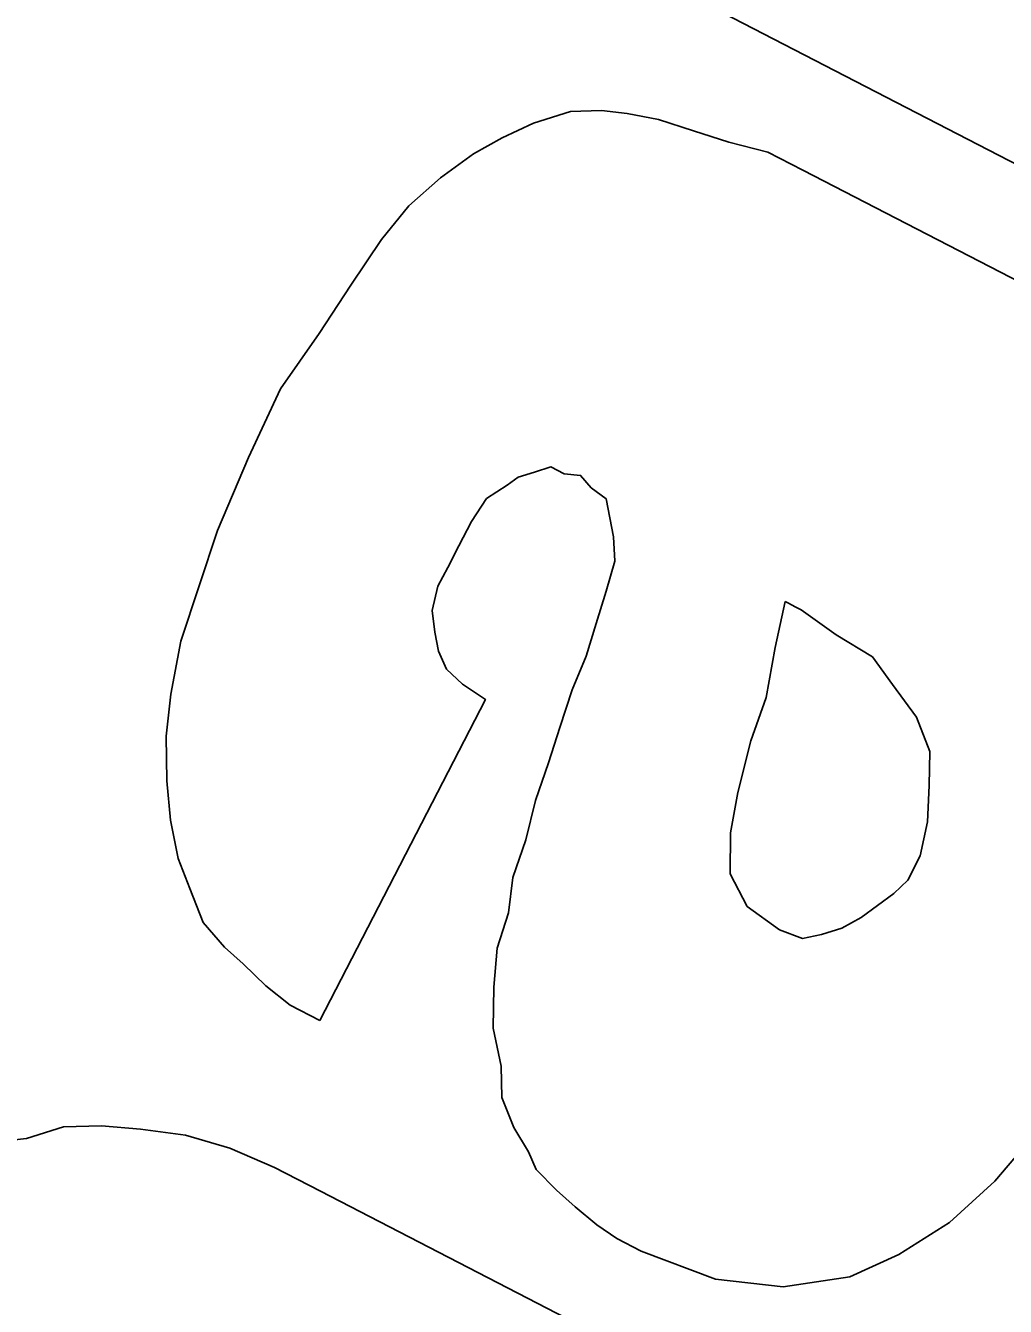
# Model space of a CAD drawing. Extents: x -781083 to -763634, y -1029516 to -1022695.
# Drawn here: x -764844.147 to -764841.134, y -1023650.423 to -1023646.486 of the extents above; entities that cross this region are included whole.
import ezdxf

# ---------------------------------------------------------------- set-up
doc = ezdxf.new("R2010")
doc.units = 0
doc.layers.add('ROZPISKA', color=7, linetype='Continuous')

msp = doc.modelspace()

# ---------------------------------------------------------------- linework, layer by layer
at = {"layer": 'ROZPISKA'}
for points in [[(-764844.0483, -1023645.3906), (-764839.9286, -1023647.5175), (-764839.398, -1023646.4896), (-764842.0755, -1023645.1073), (-764844.0483, -1023645.3906)], [(-764844.0483, -1023645.3906), (-764839.9286, -1023647.5175), (-764839.398, -1023646.4896), (-764842.0755, -1023645.1073), (-764844.0483, -1023645.3906)], [(-764844.0483, -1023645.3906), (-764839.9286, -1023647.5175), (-764839.398, -1023646.4896), (-764842.0755, -1023645.1073), (-764844.0483, -1023645.3906)], [(-764844.0483, -1023645.3906), (-764839.9286, -1023647.5175), (-764839.398, -1023646.4896), (-764842.0755, -1023645.1073), (-764844.0483, -1023645.3906)], [(-764844.0483, -1023645.3906), (-764839.9286, -1023647.5175), (-764839.398, -1023646.4896), (-764842.0755, -1023645.1073), (-764844.0483, -1023645.3906)], [(-764840.4803, -1023647.5897), (-764841.757, -1023646.9305), (-764841.8647, -1023646.8749), (-764841.9851, -1023646.8442), (-764842.0932, -1023646.8094), (-764842.2013, -1023646.7747), (-764842.2969, -1023646.7567), (-764842.376, -1023646.7473), (-764842.472, -1023646.7502), (-764842.5853, -1023646.7863), (-764842.6819, -1023646.831), (-764842.7699, -1023646.8798), (-764842.8712, -1023646.9535), (-764842.9684, -1023647.0401), (-764843.053, -1023647.1431), (-764843.1467, -1023647.2839), (-764843.2445, -1023647.4326), (-764843.3635, -1023647.6021), (-764843.4621, -1023647.814), (-764843.5569, -1023648.0377), (-764843.6132, -1023648.2082), (-764843.6697, -1023648.3786), (-764843.701, -1023648.5409), (-764843.7152, -1023648.6699), (-764843.7129, -1023648.8079), (-764843.7018, -1023648.9289), (-764843.6783, -1023649.0459), (-764843.6421, -1023649.1381), (-764843.6016, -1023649.2429), (-764843.5359, -1023649.319), (-764843.4783, -1023649.3698), (-764843.4082, -1023649.4374), (-764843.3336, -1023649.497), (-764843.2426, -1023649.5439)], [(-764840.4803, -1023647.5897), (-764841.757, -1023646.9305), (-764841.8647, -1023646.8749), (-764841.9851, -1023646.8442), (-764842.0932, -1023646.8094), (-764842.2013, -1023646.7747), (-764842.2969, -1023646.7567), (-764842.376, -1023646.7473), (-764842.472, -1023646.7502), (-764842.5853, -1023646.7863), (-764842.6819, -1023646.831), (-764842.7699, -1023646.8798), (-764842.8712, -1023646.9535), (-764842.9684, -1023647.0401), (-764843.053, -1023647.1431), (-764843.1467, -1023647.2839), (-764843.2445, -1023647.4326), (-764843.3635, -1023647.6021), (-764843.4621, -1023647.814), (-764843.5569, -1023648.0377), (-764843.6132, -1023648.2082), (-764843.6697, -1023648.3786), (-764843.701, -1023648.5409), (-764843.7152, -1023648.6699), (-764843.7129, -1023648.8079), (-764843.7018, -1023648.9289), (-764843.6783, -1023649.0459), (-764843.6421, -1023649.1381), (-764843.6016, -1023649.2429), (-764843.5359, -1023649.319), (-764843.4783, -1023649.3698), (-764843.4082, -1023649.4374), (-764843.3336, -1023649.497), (-764843.2426, -1023649.5439)], [(-764840.4803, -1023647.5897), (-764841.757, -1023646.9305), (-764841.8647, -1023646.8749), (-764841.9851, -1023646.8442), (-764842.0932, -1023646.8094), (-764842.2013, -1023646.7747), (-764842.2969, -1023646.7567), (-764842.376, -1023646.7473), (-764842.472, -1023646.7502), (-764842.5853, -1023646.7863), (-764842.6819, -1023646.831), (-764842.7699, -1023646.8798), (-764842.8712, -1023646.9535), (-764842.9684, -1023647.0401), (-764843.053, -1023647.1431), (-764843.1467, -1023647.2839), (-764843.2445, -1023647.4326), (-764843.3635, -1023647.6021), (-764843.4621, -1023647.814), (-764843.5569, -1023648.0377), (-764843.6132, -1023648.2082), (-764843.6697, -1023648.3786), (-764843.701, -1023648.5409), (-764843.7152, -1023648.6699), (-764843.7129, -1023648.8079), (-764843.7018, -1023648.9289), (-764843.6783, -1023649.0459), (-764843.6421, -1023649.1381), (-764843.6016, -1023649.2429), (-764843.5359, -1023649.319), (-764843.4783, -1023649.3698), (-764843.4082, -1023649.4374), (-764843.3336, -1023649.497), (-764843.2426, -1023649.5439)], [(-764840.4803, -1023647.5897), (-764841.757, -1023646.9305), (-764841.8647, -1023646.8749), (-764841.9851, -1023646.8442), (-764842.0932, -1023646.8094), (-764842.2013, -1023646.7747), (-764842.2969, -1023646.7567), (-764842.376, -1023646.7473), (-764842.472, -1023646.7502), (-764842.5853, -1023646.7863), (-764842.6819, -1023646.831), (-764842.7699, -1023646.8798), (-764842.8712, -1023646.9535), (-764842.9684, -1023647.0401), (-764843.053, -1023647.1431), (-764843.1467, -1023647.2839), (-764843.2445, -1023647.4326), (-764843.3635, -1023647.6021), (-764843.4621, -1023647.814), (-764843.5569, -1023648.0377), (-764843.6132, -1023648.2082), (-764843.6697, -1023648.3786), (-764843.701, -1023648.5409), (-764843.7152, -1023648.6699), (-764843.7129, -1023648.8079), (-764843.7018, -1023648.9289), (-764843.6783, -1023649.0459), (-764843.6421, -1023649.1381), (-764843.6016, -1023649.2429), (-764843.5359, -1023649.319), (-764843.4783, -1023649.3698), (-764843.4082, -1023649.4374), (-764843.3336, -1023649.497), (-764843.2426, -1023649.5439)], [(-764840.4803, -1023647.5897), (-764841.757, -1023646.9305), (-764841.8647, -1023646.8749), (-764841.9851, -1023646.8442), (-764842.0932, -1023646.8094), (-764842.2013, -1023646.7747), (-764842.2969, -1023646.7567), (-764842.376, -1023646.7473), (-764842.472, -1023646.7502), (-764842.5853, -1023646.7863), (-764842.6819, -1023646.831), (-764842.7699, -1023646.8798), (-764842.8712, -1023646.9535), (-764842.9684, -1023647.0401), (-764843.053, -1023647.1431), (-764843.1467, -1023647.2839), (-764843.2445, -1023647.4326), (-764843.3635, -1023647.6021), (-764843.4621, -1023647.814), (-764843.5569, -1023648.0377), (-764843.6132, -1023648.2082), (-764843.6697, -1023648.3786), (-764843.701, -1023648.5409), (-764843.7152, -1023648.6699), (-764843.7129, -1023648.8079), (-764843.7018, -1023648.9289), (-764843.6783, -1023649.0459), (-764843.6421, -1023649.1381), (-764843.6016, -1023649.2429), (-764843.5359, -1023649.319), (-764843.4783, -1023649.3698), (-764843.4082, -1023649.4374), (-764843.3336, -1023649.497), (-764843.2426, -1023649.5439)], [(-764843.2426, -1023649.5439), (-764842.7333, -1023648.5575), (-764842.8038, -1023648.5108), (-764842.853, -1023648.4643), (-764842.8776, -1023648.4095), (-764842.8891, -1023648.3511), (-764842.8968, -1023648.2843), (-764842.8791, -1023648.2092), (-764842.8493, -1023648.1514), (-764842.8149, -1023648.0849), (-764842.7765, -1023648.0105), (-764842.7295, -1023647.9402), (-764842.6665, -1023647.8991), (-764842.6327, -1023647.8745), (-764842.5824, -1023647.8587), (-764842.532, -1023647.8426), (-764842.4906, -1023647.864), (-764842.4405, -1023647.8687), (-764842.4077, -1023647.9068), (-764842.3623, -1023647.9405), (-764842.3506, -1023647.9994), (-764842.3391, -1023648.0579), (-764842.3356, -1023648.1328), (-764842.3619, -1023648.2246), (-764842.3923, -1023648.3242), (-764842.4231, -1023648.4239), (-764842.466, -1023648.5278), (-764842.5049, -1023648.644), (-764842.5397, -1023648.7521), (-764842.5789, -1023648.8682), (-764842.6094, -1023648.9888), (-764842.6488, -1023649.1052), (-764842.6625, -1023649.2134), (-764842.6973, -1023649.3215), (-764842.7072, -1023649.4423), (-764842.709, -1023649.5674), (-764842.6852, -1023649.6846), (-764842.6823, -1023649.7807), (-764842.6461, -1023649.873), (-764842.6011, -1023649.9483), (-764842.5767, -1023650.0026), (-764842.515, -1023650.0663), (-764842.4572, -1023650.1168), (-764842.391, -1023650.172), (-764842.3292, -1023650.2147), (-764842.2545, -1023650.2532), (-764842.0259, -1023650.3394), (-764841.8179, -1023650.363), (-764841.613, -1023650.3328), (-764841.4621, -1023650.2636), (-764841.3065, -1023650.1655), (-764841.1671, -1023650.0379), (-764841.061, -1023649.9142)], [(-764843.2426, -1023649.5439), (-764842.7333, -1023648.5575), (-764842.8038, -1023648.5108), (-764842.853, -1023648.4643), (-764842.8776, -1023648.4095), (-764842.8891, -1023648.3511), (-764842.8968, -1023648.2843), (-764842.8791, -1023648.2092), (-764842.8493, -1023648.1514), (-764842.8149, -1023648.0849), (-764842.7765, -1023648.0105), (-764842.7295, -1023647.9402), (-764842.6665, -1023647.8991), (-764842.6327, -1023647.8745), (-764842.5824, -1023647.8587), (-764842.532, -1023647.8426), (-764842.4906, -1023647.864), (-764842.4405, -1023647.8687), (-764842.4077, -1023647.9068), (-764842.3623, -1023647.9405), (-764842.3506, -1023647.9994), (-764842.3391, -1023648.0579), (-764842.3356, -1023648.1328), (-764842.3619, -1023648.2246), (-764842.3923, -1023648.3242), (-764842.4231, -1023648.4239), (-764842.466, -1023648.5278), (-764842.5049, -1023648.644), (-764842.5397, -1023648.7521), (-764842.5789, -1023648.8682), (-764842.6094, -1023648.9888), (-764842.6488, -1023649.1052), (-764842.6625, -1023649.2134), (-764842.6973, -1023649.3215), (-764842.7072, -1023649.4423), (-764842.709, -1023649.5674), (-764842.6852, -1023649.6846), (-764842.6823, -1023649.7807), (-764842.6461, -1023649.873), (-764842.6011, -1023649.9483), (-764842.5767, -1023650.0026), (-764842.515, -1023650.0663), (-764842.4572, -1023650.1168), (-764842.391, -1023650.172), (-764842.3292, -1023650.2147), (-764842.2545, -1023650.2532), (-764842.0259, -1023650.3394), (-764841.8179, -1023650.363), (-764841.613, -1023650.3328), (-764841.4621, -1023650.2636), (-764841.3065, -1023650.1655), (-764841.1671, -1023650.0379), (-764841.061, -1023649.9142)], [(-764843.2426, -1023649.5439), (-764842.7333, -1023648.5575), (-764842.8038, -1023648.5108), (-764842.853, -1023648.4643), (-764842.8776, -1023648.4095), (-764842.8891, -1023648.3511), (-764842.8968, -1023648.2843), (-764842.8791, -1023648.2092), (-764842.8493, -1023648.1514), (-764842.8149, -1023648.0849), (-764842.7765, -1023648.0105), (-764842.7295, -1023647.9402), (-764842.6665, -1023647.8991), (-764842.6327, -1023647.8745), (-764842.5824, -1023647.8587), (-764842.532, -1023647.8426), (-764842.4906, -1023647.864), (-764842.4405, -1023647.8687), (-764842.4077, -1023647.9068), (-764842.3623, -1023647.9405), (-764842.3506, -1023647.9994), (-764842.3391, -1023648.0579), (-764842.3356, -1023648.1328), (-764842.3619, -1023648.2246), (-764842.3923, -1023648.3242), (-764842.4231, -1023648.4239), (-764842.466, -1023648.5278), (-764842.5049, -1023648.644), (-764842.5397, -1023648.7521), (-764842.5789, -1023648.8682), (-764842.6094, -1023648.9888), (-764842.6488, -1023649.1052), (-764842.6625, -1023649.2134), (-764842.6973, -1023649.3215), (-764842.7072, -1023649.4423), (-764842.709, -1023649.5674), (-764842.6852, -1023649.6846), (-764842.6823, -1023649.7807), (-764842.6461, -1023649.873), (-764842.6011, -1023649.9483), (-764842.5767, -1023650.0026), (-764842.515, -1023650.0663), (-764842.4572, -1023650.1168), (-764842.391, -1023650.172), (-764842.3292, -1023650.2147), (-764842.2545, -1023650.2532), (-764842.0259, -1023650.3394), (-764841.8179, -1023650.363), (-764841.613, -1023650.3328), (-764841.4621, -1023650.2636), (-764841.3065, -1023650.1655), (-764841.1671, -1023650.0379), (-764841.061, -1023649.9142)], [(-764843.2426, -1023649.5439), (-764842.7333, -1023648.5575), (-764842.8038, -1023648.5108), (-764842.853, -1023648.4643), (-764842.8776, -1023648.4095), (-764842.8891, -1023648.3511), (-764842.8968, -1023648.2843), (-764842.8791, -1023648.2092), (-764842.8493, -1023648.1514), (-764842.8149, -1023648.0849), (-764842.7765, -1023648.0105), (-764842.7295, -1023647.9402), (-764842.6665, -1023647.8991), (-764842.6327, -1023647.8745), (-764842.5824, -1023647.8587), (-764842.532, -1023647.8426), (-764842.4906, -1023647.864), (-764842.4405, -1023647.8687), (-764842.4077, -1023647.9068), (-764842.3623, -1023647.9405), (-764842.3506, -1023647.9994), (-764842.3391, -1023648.0579), (-764842.3356, -1023648.1328), (-764842.3619, -1023648.2246), (-764842.3923, -1023648.3242), (-764842.4231, -1023648.4239), (-764842.466, -1023648.5278), (-764842.5049, -1023648.644), (-764842.5397, -1023648.7521), (-764842.5789, -1023648.8682), (-764842.6094, -1023648.9888), (-764842.6488, -1023649.1052), (-764842.6625, -1023649.2134), (-764842.6973, -1023649.3215), (-764842.7072, -1023649.4423), (-764842.709, -1023649.5674), (-764842.6852, -1023649.6846), (-764842.6823, -1023649.7807), (-764842.6461, -1023649.873), (-764842.6011, -1023649.9483), (-764842.5767, -1023650.0026), (-764842.515, -1023650.0663), (-764842.4572, -1023650.1168), (-764842.391, -1023650.172), (-764842.3292, -1023650.2147), (-764842.2545, -1023650.2532), (-764842.0259, -1023650.3394), (-764841.8179, -1023650.363), (-764841.613, -1023650.3328), (-764841.4621, -1023650.2636), (-764841.3065, -1023650.1655), (-764841.1671, -1023650.0379), (-764841.061, -1023649.9142)], [(-764843.2426, -1023649.5439), (-764842.7333, -1023648.5575), (-764842.8038, -1023648.5108), (-764842.853, -1023648.4643), (-764842.8776, -1023648.4095), (-764842.8891, -1023648.3511), (-764842.8968, -1023648.2843), (-764842.8791, -1023648.2092), (-764842.8493, -1023648.1514), (-764842.8149, -1023648.0849), (-764842.7765, -1023648.0105), (-764842.7295, -1023647.9402), (-764842.6665, -1023647.8991), (-764842.6327, -1023647.8745), (-764842.5824, -1023647.8587), (-764842.532, -1023647.8426), (-764842.4906, -1023647.864), (-764842.4405, -1023647.8687), (-764842.4077, -1023647.9068), (-764842.3623, -1023647.9405), (-764842.3506, -1023647.9994), (-764842.3391, -1023648.0579), (-764842.3356, -1023648.1328), (-764842.3619, -1023648.2246), (-764842.3923, -1023648.3242), (-764842.4231, -1023648.4239), (-764842.466, -1023648.5278), (-764842.5049, -1023648.644), (-764842.5397, -1023648.7521), (-764842.5789, -1023648.8682), (-764842.6094, -1023648.9888), (-764842.6488, -1023649.1052), (-764842.6625, -1023649.2134), (-764842.6973, -1023649.3215), (-764842.7072, -1023649.4423), (-764842.709, -1023649.5674), (-764842.6852, -1023649.6846), (-764842.6823, -1023649.7807), (-764842.6461, -1023649.873), (-764842.6011, -1023649.9483), (-764842.5767, -1023650.0026), (-764842.515, -1023650.0663), (-764842.4572, -1023650.1168), (-764842.391, -1023650.172), (-764842.3292, -1023650.2147), (-764842.2545, -1023650.2532), (-764842.0259, -1023650.3394), (-764841.8179, -1023650.363), (-764841.613, -1023650.3328), (-764841.4621, -1023650.2636), (-764841.3065, -1023650.1655), (-764841.1671, -1023650.0379), (-764841.061, -1023649.9142)], [(-764841.8116, -1023648.2566), (-764841.8035, -1023648.2609), (-764841.7783, -1023648.2738), (-764841.762, -1023648.2822), (-764841.6545, -1023648.3588), (-764841.5426, -1023648.4269), (-764841.4811, -1023648.5111), (-764841.4072, -1023648.6121), (-764841.3669, -1023648.7172), (-764841.3682, -1023648.8215), (-764841.3738, -1023648.9339), (-764841.3961, -1023649.038), (-764841.4347, -1023649.1127), (-764841.4769, -1023649.1537), (-764841.5273, -1023649.1905), (-764841.5779, -1023649.2276), (-764841.6368, -1023649.26), (-764841.6996, -1023649.28), (-764841.7582, -1023649.2919), (-764841.8286, -1023649.2659), (-764841.9282, -1023649.1938), (-764841.9811, -1023649.093), (-764841.9793, -1023648.9679), (-764841.957, -1023648.8431), (-764841.9172, -1023648.6851), (-764841.8695, -1023648.5519), (-764841.8425, -1023648.3981), (-764841.8116, -1023648.2566)], [(-764841.8116, -1023648.2566), (-764841.8035, -1023648.2609), (-764841.7783, -1023648.2738), (-764841.762, -1023648.2822), (-764841.6545, -1023648.3588), (-764841.5426, -1023648.4269), (-764841.4811, -1023648.5111), (-764841.4072, -1023648.6121), (-764841.3669, -1023648.7172), (-764841.3682, -1023648.8215), (-764841.3738, -1023648.9339), (-764841.3961, -1023649.038), (-764841.4347, -1023649.1127), (-764841.4769, -1023649.1537), (-764841.5273, -1023649.1905), (-764841.5779, -1023649.2276), (-764841.6368, -1023649.26), (-764841.6996, -1023649.28), (-764841.7582, -1023649.2919), (-764841.8286, -1023649.2659), (-764841.9282, -1023649.1938), (-764841.9811, -1023649.093), (-764841.9793, -1023648.9679), (-764841.957, -1023648.8431), (-764841.9172, -1023648.6851), (-764841.8695, -1023648.5519), (-764841.8425, -1023648.3981), (-764841.8116, -1023648.2566)], [(-764841.8116, -1023648.2566), (-764841.8035, -1023648.2609), (-764841.7783, -1023648.2738), (-764841.762, -1023648.2822), (-764841.6545, -1023648.3588), (-764841.5426, -1023648.4269), (-764841.4811, -1023648.5111), (-764841.4072, -1023648.6121), (-764841.3669, -1023648.7172), (-764841.3682, -1023648.8215), (-764841.3738, -1023648.9339), (-764841.3961, -1023649.038), (-764841.4347, -1023649.1127), (-764841.4769, -1023649.1537), (-764841.5273, -1023649.1905), (-764841.5779, -1023649.2276), (-764841.6368, -1023649.26), (-764841.6996, -1023649.28), (-764841.7582, -1023649.2919), (-764841.8286, -1023649.2659), (-764841.9282, -1023649.1938), (-764841.9811, -1023649.093), (-764841.9793, -1023648.9679), (-764841.957, -1023648.8431), (-764841.9172, -1023648.6851), (-764841.8695, -1023648.5519), (-764841.8425, -1023648.3981), (-764841.8116, -1023648.2566)], [(-764841.8116, -1023648.2566), (-764841.8035, -1023648.2609), (-764841.7783, -1023648.2738), (-764841.762, -1023648.2822), (-764841.6545, -1023648.3588), (-764841.5426, -1023648.4269), (-764841.4811, -1023648.5111), (-764841.4072, -1023648.6121), (-764841.3669, -1023648.7172), (-764841.3682, -1023648.8215), (-764841.3738, -1023648.9339), (-764841.3961, -1023649.038), (-764841.4347, -1023649.1127), (-764841.4769, -1023649.1537), (-764841.5273, -1023649.1905), (-764841.5779, -1023649.2276), (-764841.6368, -1023649.26), (-764841.6996, -1023649.28), (-764841.7582, -1023649.2919), (-764841.8286, -1023649.2659), (-764841.9282, -1023649.1938), (-764841.9811, -1023649.093), (-764841.9793, -1023648.9679), (-764841.957, -1023648.8431), (-764841.9172, -1023648.6851), (-764841.8695, -1023648.5519), (-764841.8425, -1023648.3981), (-764841.8116, -1023648.2566)], [(-764841.8116, -1023648.2566), (-764841.8035, -1023648.2609), (-764841.7783, -1023648.2738), (-764841.762, -1023648.2822), (-764841.6545, -1023648.3588), (-764841.5426, -1023648.4269), (-764841.4811, -1023648.5111), (-764841.4072, -1023648.6121), (-764841.3669, -1023648.7172), (-764841.3682, -1023648.8215), (-764841.3738, -1023648.9339), (-764841.3961, -1023649.038), (-764841.4347, -1023649.1127), (-764841.4769, -1023649.1537), (-764841.5273, -1023649.1905), (-764841.5779, -1023649.2276), (-764841.6368, -1023649.26), (-764841.6996, -1023649.28), (-764841.7582, -1023649.2919), (-764841.8286, -1023649.2659), (-764841.9282, -1023649.1938), (-764841.9811, -1023649.093), (-764841.9793, -1023648.9679), (-764841.957, -1023648.8431), (-764841.9172, -1023648.6851), (-764841.8695, -1023648.5519), (-764841.8425, -1023648.3981), (-764841.8116, -1023648.2566)], [(-764841.6658, -1023650.8823), (-764843.2407, -1023650.0692), (-764843.3816, -1023649.9965), (-764843.5188, -1023649.9364), (-764843.6559, -1023649.897), (-764843.7934, -1023649.8785), (-764843.9143, -1023649.8686), (-764844.031, -1023649.8715), (-764844.1441, -1023649.9073), (-764844.2446, -1023649.9186), (-764844.3365, -1023649.955), (-764844.4332, -1023649.9998), (-764844.5007, -1023650.0698), (-764844.5853, -1023650.1311), (-764844.6696, -1023650.2136), (-764844.729, -1023650.2879), (-764844.7884, -1023650.3621), (-764844.8398, -1023650.4616)], [(-764841.6658, -1023650.8823), (-764843.2407, -1023650.0692), (-764843.3816, -1023649.9965), (-764843.5188, -1023649.9364), (-764843.6559, -1023649.897), (-764843.7934, -1023649.8785), (-764843.9143, -1023649.8686), (-764844.031, -1023649.8715), (-764844.1441, -1023649.9073), (-764844.2446, -1023649.9186), (-764844.3365, -1023649.955), (-764844.4332, -1023649.9998), (-764844.5007, -1023650.0698), (-764844.5853, -1023650.1311), (-764844.6696, -1023650.2136), (-764844.729, -1023650.2879), (-764844.7884, -1023650.3621), (-764844.8398, -1023650.4616)], [(-764841.6658, -1023650.8823), (-764843.2407, -1023650.0692), (-764843.3816, -1023649.9965), (-764843.5188, -1023649.9364), (-764843.6559, -1023649.897), (-764843.7934, -1023649.8785), (-764843.9143, -1023649.8686), (-764844.031, -1023649.8715), (-764844.1441, -1023649.9073), (-764844.2446, -1023649.9186), (-764844.3365, -1023649.955), (-764844.4332, -1023649.9998), (-764844.5007, -1023650.0698), (-764844.5853, -1023650.1311), (-764844.6696, -1023650.2136), (-764844.729, -1023650.2879), (-764844.7884, -1023650.3621), (-764844.8398, -1023650.4616)], [(-764841.6658, -1023650.8823), (-764843.2407, -1023650.0692), (-764843.3816, -1023649.9965), (-764843.5188, -1023649.9364), (-764843.6559, -1023649.897), (-764843.7934, -1023649.8785), (-764843.9143, -1023649.8686), (-764844.031, -1023649.8715), (-764844.1441, -1023649.9073), (-764844.2446, -1023649.9186), (-764844.3365, -1023649.955), (-764844.4332, -1023649.9998), (-764844.5007, -1023650.0698), (-764844.5853, -1023650.1311), (-764844.6696, -1023650.2136), (-764844.729, -1023650.2879), (-764844.7884, -1023650.3621), (-764844.8398, -1023650.4616)], [(-764841.6658, -1023650.8823), (-764843.2407, -1023650.0692), (-764843.3816, -1023649.9965), (-764843.5188, -1023649.9364), (-764843.6559, -1023649.897), (-764843.7934, -1023649.8785), (-764843.9143, -1023649.8686), (-764844.031, -1023649.8715), (-764844.1441, -1023649.9073), (-764844.2446, -1023649.9186), (-764844.3365, -1023649.955), (-764844.4332, -1023649.9998), (-764844.5007, -1023650.0698), (-764844.5853, -1023650.1311), (-764844.6696, -1023650.2136), (-764844.729, -1023650.2879), (-764844.7884, -1023650.3621), (-764844.8398, -1023650.4616)]]:
    msp.add_lwpolyline(points, dxfattribs=at)

doc.saveas('drawing.dxf')
